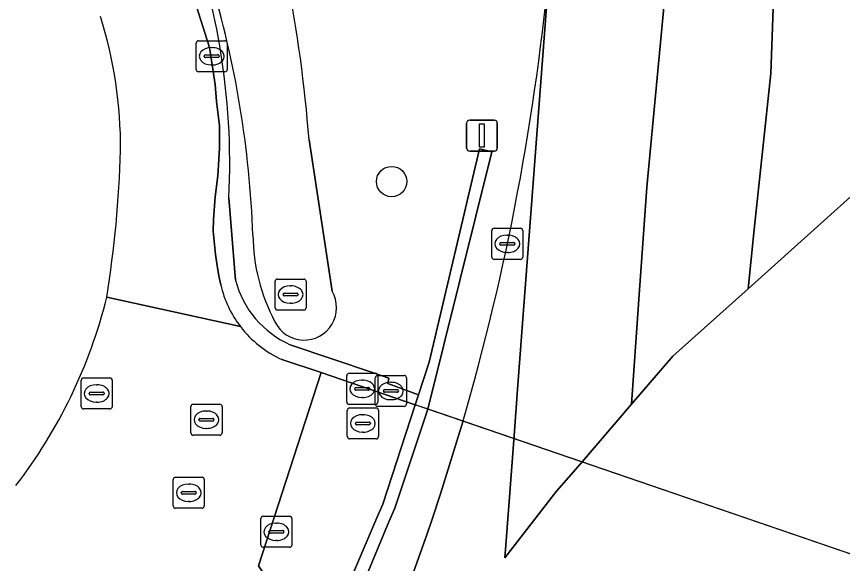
# Model space of a CAD drawing. Extents: x 161477 to 163040, y 383680 to 384871.
# Drawn here: x 162801.91 to 162828.52, y 384247.76 to 384265.38 of the extents above; entities that cross this region are included whole.
import ezdxf

# ---------------------------------------------------------------- set-up
doc = ezdxf.new("R2010")
doc.units = 0
for name, color, linetype in [('IMGEO_Berm_groen', 7, 'Continuous'), ('IMGEO_Berm_halfverhard', 7, 'Continuous'), ('IMGEO_Boom', 7, 'Continuous'), ('IMGEO_Fietspad_gesloten', 7, 'Continuous'), ('IMGEO_Fietspad_open', 7, 'Continuous'), ('IMGEO_Greppel_droge_sloot', 7, 'Continuous'), ('IMGEO_Kolk', 7, 'Continuous'), ('IMGEO_Muur', 7, 'Continuous'), ('IMGEO_Rijbaan_regionaal_gesloten', 7, 'Continuous'), ('IMGEO_Rioolput', 7, 'Continuous'), ('IMGEO_Tunneldeel', 7, 'Continuous'), ('IMGEO_Verkeersregelinstallatiepaal', 7, 'Continuous')]:
    doc.layers.add(name, color=color, linetype=linetype)

msp = doc.modelspace()

# ---------------------------------------------------------------- linework, layer by layer
at = {"layer": 'IMGEO_Berm_groen'}
for points in [[(162811.337, 384261.408), (162812.077, 384256.531)], [(162810.733, 384254.803), (162813.412, 384253.894), (162813.905, 384253.726), (162813.874, 384253.549), (162814.866, 384253.19), (162815.206, 384254.245), (162816.824, 384261.119), (162817.227, 384261.018), (162815.161, 384252.73), (162814.096, 384249.539), (162813.911, 384249.094), (162812.682, 384246.142), (162811.782, 384243.979), (162808.153, 384236.754), (162807.855, 384237.085), (162811.346, 384244.124), (162811.467, 384244.407), (162810.448, 384244.753), (162807.132, 384238.152), (162801.934, 384230.137)], [(162808.753, 384259.534), (162808.967, 384256.88)], [(162813.041, 384243.548), (162813.994, 384245.716), (162814.608, 384247.212), (162815.129, 384248.675), (162815.29, 384249.146), (162815.574, 384250), (162816.287, 384252.316)]]:
    msp.add_lwpolyline(points, dxfattribs=at)
for centre, radius, start, end in [((162786.348, 384260.646), 22.433, 357.1583, 21.9463), ((162741.274, 384274.182), 78.135, 343.74856, 354.91069), ((162777.146, 384257.191), 32.4, 2.0137, 16.8071), ((162766.731, 384257.971), 44.738, 4.4067, 11.1619), ((162791.004, 384261.13), 14.261, 359.716, 17.3274), ((162768.356, 384262.171), 36.926, 350.9001, 358.2742), ((162815.631, 384258.407), 6.105, 180.734, 207.9575), ((162812, 384257.67), 3.134, 194.5916, 246.1551), ((162811.179, 384255.997), 1.044, 205.6638, 30.7331), ((162788.918, 384260.266), 16.379, 322.3678, 346.0999)]:
    msp.add_arc(centre, radius, start, end, dxfattribs=at)
at = {"layer": 'IMGEO_Berm_halfverhard'}
for points in [[(162807.155, 384269.03), (162804.133, 384278.313), (162803.756, 384278.165), (162808.125, 384264.374), (162808.142, 384264.314), (162808.314, 384263.189), (162808.356, 384262.634), (162808.45, 384261.869), (162808.45, 384261.136), (162808.398, 384260.245), (162808.314, 384259.57), (162808.256, 384258.842), (162808.246, 384258.459), (162808.327, 384257.708), (162808.366, 384257.425), (162808.429, 384257.027), (162808.491, 384256.733)], [(162808.967, 384256.88), (162808.753, 384259.534)], [(162810.458, 384254.328), (162811.724, 384253.905), (162814.761, 384252.864), (162814.866, 384253.19), (162813.874, 384253.549), (162813.905, 384253.726), (162813.412, 384253.894), (162810.733, 384254.803)]]:
    msp.add_lwpolyline(points, dxfattribs=at)
for centre, radius, start, end in [((162786.348, 384260.646), 22.433, 357.1583, 21.9463), ((162812, 384257.67), 3.134, 194.5916, 246.1551), ((162811.912, 384257.52), 3.51, 192.9616, 217.4488), ((162811.912, 384257.528), 3.515, 217.5503, 245.5717)]:
    msp.add_arc(centre, radius, start, end, dxfattribs=at)
at = {"layer": 'IMGEO_Boom'}
msp.add_circle((162813.998, 384260.06), 0.489, dxfattribs=at)
at = {"layer": 'IMGEO_Fietspad_gesloten'}
msp.add_lwpolyline([(162834.358, 384245.916), (162834.472, 384246.111), (162834.111, 384246.234), (162833.089, 384246.584), (162814.761, 384252.864), (162813.713, 384249.668), (162813.523, 384249.223), (162812.31, 384246.383), (162832.465, 384239.782), (162833.066, 384242.48), (162833.299, 384243.1)], close=True, dxfattribs=at)
at = {"layer": 'IMGEO_Fietspad_open'}
for points in [[(162808.491, 384256.733), (162808.429, 384257.027), (162808.366, 384257.425), (162808.327, 384257.708), (162808.246, 384258.459), (162808.256, 384258.842), (162808.314, 384259.57), (162808.398, 384260.245), (162808.45, 384261.136), (162808.45, 384261.869), (162808.356, 384262.634), (162808.314, 384263.189), (162808.142, 384264.314), (162808.125, 384264.374), (162803.756, 384278.165), (162799.07, 384292.955), (162782.009, 384346.942)], [(162809.125, 384255.386), (162804.817, 384256.331)], [(162804.817, 384256.331), (162809.125, 384255.386)], [(162810.562, 384246.395), (162809.706, 384247.685), (162811.724, 384253.905), (162810.458, 384254.328)], [(162814.761, 384252.864), (162811.724, 384253.905), (162809.706, 384247.685), (162810.562, 384246.395)], [(162812.003, 384246.484), (162812.31, 384246.383), (162813.523, 384249.223), (162813.713, 384249.668), (162814.761, 384252.864)]]:
    msp.add_lwpolyline(points, dxfattribs=at)
for centre, radius, start, end in [((162791.004, 384261.13), 14.261, 359.716, 17.3274), ((162768.356, 384262.171), 36.926, 350.9001, 358.2742), ((162811.912, 384257.52), 3.51, 192.9616, 217.4488), ((162788.918, 384260.266), 16.379, 322.3678, 346.0999), ((162811.912, 384257.528), 3.515, 217.5503, 245.5717)]:
    msp.add_arc(centre, radius, start, end, dxfattribs=at)
at = {"layer": 'IMGEO_Greppel_droge_sloot'}
msp.add_lwpolyline([(162812.077, 384256.531), (162811.337, 384261.408)], dxfattribs=at)
for centre, radius, start, end in [((162777.146, 384257.191), 32.4, 2.0137, 16.8071), ((162766.731, 384257.971), 44.738, 4.4067, 11.1619), ((162815.631, 384258.407), 6.105, 180.734, 207.9575), ((162811.179, 384255.997), 1.044, 205.6638, 30.7331)]:
    msp.add_arc(centre, radius, start, end, dxfattribs=at)
at = {"layer": 'IMGEO_Kolk'}
for p, q in [((162807.7, 384263.67), (162807.7, 384264.522)), ((162807.775, 384264.596), (162808.627, 384264.596)), ((162808.701, 384264.522), (162808.701, 384263.67)), ((162808.188, 384264.376), (162808.213, 384264.376)), ((162807.959, 384264.09), (162807.959, 384264.102)), ((162808.397, 384264.053), (162807.999, 384264.053)), ((162808.002, 384264.139), (162808.4, 384264.139)), ((162808.443, 384264.102), (162808.443, 384264.09)), ((162808.211, 384263.816), (162808.186, 384263.816)), ((162808.627, 384263.596), (162807.775, 384263.596)), ((162817.224, 384257.628), (162817.224, 384258.48)), ((162817.299, 384258.554), (162818.151, 384258.554)), ((162818.225, 384258.48), (162818.225, 384257.628)), ((162817.712, 384258.334), (162817.737, 384258.334)), ((162817.483, 384258.048), (162817.483, 384258.06)), ((162817.921, 384258.011), (162817.523, 384258.011)), ((162817.526, 384258.097), (162817.924, 384258.097)), ((162817.967, 384258.06), (162817.967, 384258.048)), ((162817.735, 384257.774), (162817.71, 384257.774)), ((162818.151, 384257.554), (162817.299, 384257.554)), ((162810.24, 384255.994), (162810.24, 384256.846)), ((162810.315, 384256.92), (162811.167, 384256.92)), ((162811.241, 384256.846), (162811.241, 384255.994)), ((162810.728, 384256.7), (162810.753, 384256.7)), ((162810.499, 384256.414), (162810.499, 384256.426)), ((162810.937, 384256.377), (162810.539, 384256.377)), ((162810.542, 384256.463), (162810.94, 384256.463)), ((162810.983, 384256.426), (162810.983, 384256.414)), ((162810.751, 384256.14), (162810.726, 384256.14)), ((162811.167, 384255.92), (162810.315, 384255.92)), ((162812.625, 384253.882), (162813.477, 384253.882)), ((162803.994, 384252.807), (162803.994, 384253.659)), ((162804.069, 384253.733), (162804.921, 384253.733)), ((162804.995, 384253.659), (162804.995, 384252.807)), ((162812.55, 384252.956), (162812.55, 384253.808)), ((162813.038, 384253.662), (162813.063, 384253.662)), ((162813.472, 384252.887), (162813.472, 384253.739)), ((162813.547, 384253.813), (162814.399, 384253.813)), ((162813.551, 384253.808), (162813.551, 384252.956)), ((162814.473, 384253.739), (162814.473, 384252.887)), ((162804.482, 384253.513), (162804.507, 384253.513)), ((162812.809, 384253.376), (162812.809, 384253.388)), ((162813.247, 384253.339), (162812.849, 384253.339)), ((162812.852, 384253.425), (162813.25, 384253.425)), ((162813.293, 384253.388), (162813.293, 384253.376)), ((162813.774, 384253.356), (162814.172, 384253.356)), ((162813.96, 384253.593), (162813.985, 384253.593)), ((162804.253, 384253.227), (162804.253, 384253.239)), ((162804.691, 384253.19), (162804.293, 384253.19)), ((162804.296, 384253.276), (162804.694, 384253.276)), ((162804.737, 384253.239), (162804.737, 384253.227)), ((162813.061, 384253.102), (162813.036, 384253.102)), ((162813.731, 384253.307), (162813.731, 384253.319)), ((162814.169, 384253.27), (162813.771, 384253.27)), ((162814.215, 384253.319), (162814.215, 384253.307)), ((162804.505, 384252.953), (162804.48, 384252.953)), ((162807.531, 384251.962), (162807.531, 384252.814)), ((162807.606, 384252.888), (162808.458, 384252.888)), ((162808.532, 384252.814), (162808.532, 384251.962)), ((162813.477, 384252.882), (162812.625, 384252.882)), ((162814.399, 384252.813), (162813.547, 384252.813)), ((162813.983, 384253.033), (162813.958, 384253.033)), ((162804.921, 384252.733), (162804.069, 384252.733)), ((162808.019, 384252.668), (162808.044, 384252.668)), ((162807.79, 384252.382), (162807.79, 384252.394)), ((162808.228, 384252.345), (162807.83, 384252.345)), ((162807.833, 384252.431), (162808.231, 384252.431)), ((162808.274, 384252.394), (162808.274, 384252.382)), ((162808.042, 384252.108), (162808.017, 384252.108)), ((162808.458, 384251.888), (162807.606, 384251.888)), ((162806.961, 384249.609), (162806.961, 384250.461)), ((162807.036, 384250.535), (162807.888, 384250.535)), ((162807.962, 384250.461), (162807.962, 384249.609)), ((162807.449, 384250.315), (162807.474, 384250.315)), ((162807.22, 384250.029), (162807.22, 384250.041)), ((162807.658, 384249.992), (162807.26, 384249.992)), ((162807.263, 384250.078), (162807.661, 384250.078)), ((162807.704, 384250.041), (162807.704, 384250.029)), ((162807.472, 384249.755), (162807.447, 384249.755)), ((162807.888, 384249.535), (162807.036, 384249.535))]:
    msp.add_line(p, q, dxfattribs=at)
for points in [[(162807.7, 384263.67), (162807.7, 384264.522)], [(162807.775, 384264.596), (162808.627, 384264.596)], [(162808.701, 384264.522), (162808.701, 384263.67)], [(162808.627, 384263.596), (162807.775, 384263.596)], [(162817.224, 384257.628), (162817.224, 384258.48)], [(162817.299, 384258.554), (162818.151, 384258.554)], [(162818.225, 384258.48), (162818.225, 384257.628)], [(162818.151, 384257.554), (162817.299, 384257.554)], [(162810.24, 384255.994), (162810.24, 384256.846)], [(162810.315, 384256.92), (162811.167, 384256.92)], [(162811.241, 384256.846), (162811.241, 384255.994)], [(162811.167, 384255.92), (162810.315, 384255.92)], [(162812.625, 384253.882), (162813.477, 384253.882)], [(162803.994, 384252.807), (162803.994, 384253.659)], [(162804.069, 384253.733), (162804.921, 384253.733)], [(162804.995, 384253.659), (162804.995, 384252.807)], [(162812.55, 384252.956), (162812.55, 384253.808)], [(162813.472, 384252.887), (162813.472, 384253.739)], [(162813.547, 384253.813), (162814.399, 384253.813)], [(162813.551, 384253.808), (162813.551, 384252.956)], [(162814.473, 384253.739), (162814.473, 384252.887)], [(162807.531, 384251.962), (162807.531, 384252.814)], [(162807.606, 384252.888), (162808.458, 384252.888)], [(162808.532, 384252.814), (162808.532, 384251.962)], [(162813.477, 384252.882), (162812.625, 384252.882)], [(162814.399, 384252.813), (162813.547, 384252.813)], [(162804.921, 384252.733), (162804.069, 384252.733)], [(162808.458, 384251.888), (162807.606, 384251.888)], [(162806.961, 384249.609), (162806.961, 384250.461)], [(162807.036, 384250.535), (162807.888, 384250.535)], [(162807.962, 384250.461), (162807.962, 384249.609)], [(162807.888, 384249.535), (162807.036, 384249.535)]]:
    msp.add_lwpolyline(points, dxfattribs=at)
for centre, radius, start, end in [((162807.777, 384264.52), 0.0765, 91.552, 178.448), ((162807.777, 384264.52), 0.0765, 91.552, 178.448), ((162808.625, 384264.52), 0.0765, 1.552, 88.448), ((162808.625, 384264.52), 0.0765, 1.552, 88.448), ((162807.999, 384264.099), 0.0403, 85.8775, 175.7526), ((162807.996, 384264.089), 0.0366, 178.938, 274.7102), ((162808.4, 384264.096), 0.043, 264.8664, 352.4533), ((162808.404, 384264.101), 0.0386, 1.7309, 96.639), ((162807.777, 384263.672), 0.0765, 181.552, 268.448), ((162807.777, 384263.672), 0.0765, 181.552, 268.448), ((162808.625, 384263.672), 0.0765, 271.552, 358.448), ((162808.625, 384263.672), 0.0765, 271.552, 358.448), ((162817.301, 384258.478), 0.0765, 91.552, 178.448), ((162817.301, 384258.478), 0.0765, 91.552, 178.448), ((162818.149, 384258.478), 0.0765, 1.552, 88.448), ((162818.149, 384258.478), 0.0765, 1.552, 88.448), ((162817.523, 384258.057), 0.0403, 85.8775, 175.7526), ((162817.52, 384258.047), 0.0366, 178.938, 274.7102), ((162817.924, 384258.054), 0.043, 264.8664, 352.4533), ((162817.928, 384258.059), 0.0386, 1.7309, 96.639), ((162817.301, 384257.63), 0.0765, 181.552, 268.448), ((162817.301, 384257.63), 0.0765, 181.552, 268.448), ((162818.149, 384257.63), 0.0765, 271.552, 358.448), ((162818.149, 384257.63), 0.0765, 271.552, 358.448), ((162810.317, 384256.844), 0.0765, 91.552, 178.448), ((162810.317, 384256.844), 0.0765, 91.552, 178.448), ((162811.165, 384256.844), 0.0765, 1.552, 88.448), ((162811.165, 384256.844), 0.0765, 1.552, 88.448), ((162810.539, 384256.423), 0.0403, 85.8775, 175.7526), ((162810.536, 384256.413), 0.0366, 178.938, 274.7102), ((162810.94, 384256.42), 0.043, 264.8664, 352.4533), ((162810.944, 384256.425), 0.0386, 1.7309, 96.639), ((162810.317, 384255.996), 0.0765, 181.552, 268.448), ((162810.317, 384255.996), 0.0765, 181.552, 268.448), ((162811.165, 384255.996), 0.0765, 271.552, 358.448), ((162811.165, 384255.996), 0.0765, 271.552, 358.448), ((162812.627, 384253.806), 0.0765, 91.552, 178.448), ((162812.627, 384253.806), 0.0765, 91.552, 178.448), ((162813.475, 384253.806), 0.0765, 1.552, 88.448), ((162813.475, 384253.806), 0.0765, 1.552, 88.448), ((162804.071, 384253.657), 0.0765, 91.552, 178.448), ((162804.071, 384253.657), 0.0765, 91.552, 178.448), ((162804.919, 384253.657), 0.0765, 1.552, 88.448), ((162804.919, 384253.657), 0.0765, 1.552, 88.448), ((162813.549, 384253.737), 0.0765, 91.552, 178.448), ((162813.549, 384253.737), 0.0765, 91.552, 178.448), ((162814.397, 384253.737), 0.0765, 1.552, 88.448), ((162814.397, 384253.737), 0.0765, 1.552, 88.448), ((162812.849, 384253.385), 0.0403, 85.8775, 175.7526), ((162812.846, 384253.375), 0.0366, 178.938, 274.7102), ((162813.25, 384253.382), 0.043, 264.8664, 352.4533), ((162813.254, 384253.387), 0.0386, 1.7309, 96.639), ((162813.771, 384253.316), 0.0403, 85.8775, 175.7526), ((162814.176, 384253.318), 0.0386, 1.7309, 96.639), ((162804.293, 384253.236), 0.0403, 85.8775, 175.7526), ((162804.29, 384253.226), 0.0366, 178.938, 274.7102), ((162804.694, 384253.233), 0.043, 264.8664, 352.4533), ((162804.698, 384253.238), 0.0386, 1.7309, 96.639), ((162813.768, 384253.306), 0.0366, 178.938, 274.7102), ((162814.172, 384253.313), 0.043, 264.8664, 352.4533), ((162804.071, 384252.809), 0.0765, 181.552, 268.448), ((162804.071, 384252.809), 0.0765, 181.552, 268.448), ((162804.919, 384252.809), 0.0765, 271.552, 358.448), ((162804.919, 384252.809), 0.0765, 271.552, 358.448), ((162807.608, 384252.812), 0.0765, 91.552, 178.448), ((162807.608, 384252.812), 0.0765, 91.552, 178.448), ((162808.456, 384252.812), 0.0765, 1.552, 88.448), ((162808.456, 384252.812), 0.0765, 1.552, 88.448), ((162812.627, 384252.958), 0.0765, 181.552, 268.448), ((162812.627, 384252.958), 0.0765, 181.552, 268.448), ((162813.549, 384252.889), 0.0765, 181.552, 268.448), ((162813.549, 384252.889), 0.0765, 181.552, 268.448), ((162813.475, 384252.958), 0.0765, 271.552, 358.448), ((162813.475, 384252.958), 0.0765, 271.552, 358.448), ((162814.397, 384252.889), 0.0765, 271.552, 358.448), ((162814.397, 384252.889), 0.0765, 271.552, 358.448), ((162807.83, 384252.391), 0.0403, 85.8775, 175.7526), ((162807.827, 384252.381), 0.0366, 178.938, 274.7102), ((162808.231, 384252.388), 0.043, 264.8664, 352.4533), ((162808.235, 384252.393), 0.0386, 1.7309, 96.639), ((162807.608, 384251.964), 0.0765, 181.552, 268.448), ((162807.608, 384251.964), 0.0765, 181.552, 268.448), ((162808.456, 384251.964), 0.0765, 271.552, 358.448), ((162808.456, 384251.964), 0.0765, 271.552, 358.448), ((162807.038, 384250.459), 0.0765, 91.552, 178.448), ((162807.038, 384250.459), 0.0765, 91.552, 178.448), ((162807.886, 384250.459), 0.0765, 1.552, 88.448), ((162807.886, 384250.459), 0.0765, 1.552, 88.448), ((162807.26, 384250.038), 0.0403, 85.8775, 175.7526), ((162807.257, 384250.028), 0.0366, 178.938, 274.7102), ((162807.661, 384250.035), 0.043, 264.8664, 352.4533), ((162807.665, 384250.04), 0.0386, 1.7309, 96.639), ((162807.038, 384249.611), 0.0765, 181.552, 268.448), ((162807.038, 384249.611), 0.0765, 181.552, 268.448), ((162807.886, 384249.611), 0.0765, 271.552, 358.448), ((162807.886, 384249.611), 0.0765, 271.552, 358.448)]:
    msp.add_arc(centre, radius, start, end, dxfattribs=at)
for centre, major_axis, ratio, start_param, end_param in [((162808.187, 384264.096), (-0.387, 0.002), 0.722429, 4.712389, 7.853982), ((162808.212, 384264.096), (-0.39, 0.002), 0.717154, 1.570796, 4.712389), ((162817.711, 384258.054), (-0.387, 0.002), 0.722429, 4.712389, 7.853982), ((162817.736, 384258.054), (-0.39, 0.002), 0.717154, 1.570796, 4.712389), ((162810.727, 384256.42), (-0.387, 0.002), 0.722429, 4.712389, 7.853982), ((162810.752, 384256.42), (-0.39, 0.002), 0.717154, 1.570796, 4.712389), ((162813.037, 384253.382), (-0.387, 0.002), 0.722429, 4.712389, 7.853982), ((162813.062, 384253.382), (-0.39, 0.002), 0.717154, 1.570796, 4.712389), ((162804.481, 384253.233), (-0.387, 0.002), 0.722429, 4.712389, 7.853982), ((162804.506, 384253.233), (-0.39, 0.002), 0.717154, 1.570796, 4.712389), ((162813.959, 384253.313), (-0.387, 0.002), 0.722429, 4.712389, 7.853982), ((162813.984, 384253.313), (-0.39, 0.002), 0.717154, 1.570796, 4.712389), ((162808.018, 384252.388), (-0.387, 0.002), 0.722429, 4.712389, 7.853982), ((162808.043, 384252.388), (-0.39, 0.002), 0.717154, 1.570796, 4.712389), ((162807.448, 384250.035), (-0.387, 0.002), 0.722429, 4.712389, 7.853982), ((162807.473, 384250.035), (-0.39, 0.002), 0.717154, 1.570796, 4.712389)]:
    msp.add_ellipse(centre, major_axis=major_axis, ratio=ratio, start_param=start_param, end_param=end_param, dxfattribs=at)
at = {"layer": 'IMGEO_Muur'}
msp.add_lwpolyline([(162811.782, 384243.979), (162812.682, 384246.142), (162813.911, 384249.094), (162814.096, 384249.539), (162815.161, 384252.73), (162817.227, 384261.018), (162816.824, 384261.119), (162815.206, 384254.245), (162814.866, 384253.19), (162814.761, 384252.864), (162813.713, 384249.668), (162813.523, 384249.223), (162812.31, 384246.383), (162812.263, 384246.273), (162811.467, 384244.407), (162811.346, 384244.124), (162807.855, 384237.085), (162808.153, 384236.754)], close=True, dxfattribs=at)
at = {"layer": 'IMGEO_Rijbaan_regionaal_gesloten'}
for points in [[(162820.302, 384321.25), (162816.329, 384329.112), (162807.805, 384344.925), (162804.086, 384351.856), (162809.16, 384339.9), (162811.691, 384334.236), (162814.355, 384328.04), (162817.553, 384319.977), (162820.283, 384312.648), (162822.281, 384306.584), (162823.281, 384302.52), (162824.346, 384297.989), (162825.345, 384292.126), (162826.145, 384286.462), (162826.544, 384279.932), (162826.477, 384270.737), (162826.211, 384263.541), (162825.682, 384258.52), (162825.48, 384256.603), (162832.509, 384262.915)], [(162819.101, 384267.251), (162818.065, 384253.508), (162817.931, 384251.733), (162817.676, 384248.345), (162817.645, 384247.936), (162817.903, 384248.268), (162819.314, 384250.083), (162820.079, 384250.971), (162821.728, 384252.884), (162821.953, 384256.115), (162822.215, 384259.875), (162822.881, 384266.938), (162822.747, 384275.733), (162822.747, 384283.995)], [(162822.747, 384283.995), (162822.747, 384275.733), (162822.881, 384266.938), (162822.215, 384259.875), (162821.953, 384256.115), (162821.728, 384252.884), (162823.062, 384254.432), (162825.48, 384256.603), (162825.682, 384258.52), (162826.211, 384263.541), (162826.477, 384270.737), (162826.544, 384279.932)], [(162834.296, 384264.29), (162833.182, 384263.467), (162832.509, 384262.915), (162825.48, 384256.603), (162823.062, 384254.432), (162821.728, 384252.884), (162820.079, 384250.971), (162819.314, 384250.083), (162817.903, 384248.268), (162817.645, 384247.936), (162817.676, 384248.345), (162817.931, 384251.733), (162818.065, 384253.508), (162819.101, 384267.251)], [(162816.287, 384252.316), (162815.574, 384250), (162815.29, 384249.146), (162815.129, 384248.675), (162814.608, 384247.212), (162813.994, 384245.716), (162813.041, 384243.548), (162812.928, 384234.488), (162812.853, 384228.459), (162813.309, 384229.28)]]:
    msp.add_lwpolyline(points, dxfattribs=at)
msp.add_arc((162741.274, 384274.182), 78.135, 343.74856, 354.91069, dxfattribs=at)
at = {"layer": 'IMGEO_Rioolput'}
for p, q in [((162812.57, 384251.843), (162812.57, 384252.695)), ((162812.645, 384252.769), (162813.497, 384252.769)), ((162813.058, 384252.549), (162813.083, 384252.549)), ((162813.571, 384252.695), (162813.571, 384251.843)), ((162812.829, 384252.263), (162812.829, 384252.275)), ((162812.872, 384252.312), (162813.27, 384252.312)), ((162813.313, 384252.275), (162813.313, 384252.263)), ((162813.267, 384252.226), (162812.869, 384252.226)), ((162813.497, 384251.769), (162812.645, 384251.769)), ((162813.081, 384251.989), (162813.056, 384251.989)), ((162809.783, 384248.351), (162809.783, 384249.203)), ((162809.858, 384249.277), (162810.71, 384249.277)), ((162810.784, 384249.203), (162810.784, 384248.351)), ((162810.085, 384248.82), (162810.483, 384248.82)), ((162810.271, 384249.057), (162810.296, 384249.057)), ((162810.042, 384248.771), (162810.042, 384248.783)), ((162810.48, 384248.734), (162810.082, 384248.734)), ((162810.526, 384248.783), (162810.526, 384248.771)), ((162810.71, 384248.277), (162809.858, 384248.277)), ((162810.294, 384248.497), (162810.269, 384248.497))]:
    msp.add_line(p, q, dxfattribs=at)
for points in [[(162812.57, 384251.843), (162812.57, 384252.695)], [(162812.645, 384252.769), (162813.497, 384252.769)], [(162813.571, 384252.695), (162813.571, 384251.843)], [(162813.497, 384251.769), (162812.645, 384251.769)], [(162809.783, 384248.351), (162809.783, 384249.203)], [(162809.858, 384249.277), (162810.71, 384249.277)], [(162810.784, 384249.203), (162810.784, 384248.351)], [(162810.71, 384248.277), (162809.858, 384248.277)]]:
    msp.add_lwpolyline(points, dxfattribs=at)
for centre, radius, start, end in [((162812.647, 384252.693), 0.0765, 91.552, 178.448), ((162812.647, 384252.693), 0.0765, 91.552, 178.448), ((162813.495, 384252.693), 0.0765, 1.552, 88.448), ((162813.495, 384252.693), 0.0765, 1.552, 88.448), ((162812.869, 384252.272), 0.0403, 85.8775, 175.7526), ((162813.274, 384252.274), 0.0386, 1.7309, 96.639), ((162812.866, 384252.262), 0.0366, 178.938, 274.7102), ((162813.27, 384252.269), 0.043, 264.8664, 352.4533), ((162812.647, 384251.845), 0.0765, 181.552, 268.448), ((162812.647, 384251.845), 0.0765, 181.552, 268.448), ((162813.495, 384251.845), 0.0765, 271.552, 358.448), ((162813.495, 384251.845), 0.0765, 271.552, 358.448), ((162809.86, 384249.201), 0.0765, 91.552, 178.448), ((162809.86, 384249.201), 0.0765, 91.552, 178.448), ((162810.708, 384249.201), 0.0765, 1.552, 88.448), ((162810.708, 384249.201), 0.0765, 1.552, 88.448), ((162810.082, 384248.78), 0.0403, 85.8775, 175.7526), ((162810.487, 384248.782), 0.0386, 1.7309, 96.639), ((162810.079, 384248.77), 0.0366, 178.938, 274.7102), ((162810.483, 384248.777), 0.043, 264.8664, 352.4533), ((162809.86, 384248.353), 0.0765, 181.552, 268.448), ((162809.86, 384248.353), 0.0765, 181.552, 268.448), ((162810.708, 384248.353), 0.0765, 271.552, 358.448), ((162810.708, 384248.353), 0.0765, 271.552, 358.448)]:
    msp.add_arc(centre, radius, start, end, dxfattribs=at)
for centre, major_axis, ratio, start_param, end_param in [((162813.057, 384252.269), (-0.387, 0.002), 0.722429, 4.712389, 7.853982), ((162813.082, 384252.269), (-0.39, 0.002), 0.717154, 1.570796, 4.712389), ((162810.27, 384248.777), (-0.387, 0.002), 0.722429, 4.712389, 7.853982), ((162810.295, 384248.777), (-0.39, 0.002), 0.717154, 1.570796, 4.712389)]:
    msp.add_ellipse(centre, major_axis=major_axis, ratio=ratio, start_param=start_param, end_param=end_param, dxfattribs=at)
at = {"layer": 'IMGEO_Tunneldeel'}
msp.add_lwpolyline([(162834.358, 384245.916), (162834.472, 384246.111), (162834.111, 384246.234), (162833.089, 384246.584), (162815.267, 384252.691), (162814.761, 384252.864), (162813.713, 384249.668), (162813.523, 384249.223), (162812.31, 384246.383), (162812.263, 384246.273), (162811.467, 384244.407), (162811.346, 384244.124), (162811.782, 384243.979), (162813.041, 384243.548), (162830.526, 384237.561), (162831.582, 384237.2), (162831.993, 384237.055), (162832.056, 384237.424), (162832.431, 384239.627), (162832.465, 384239.782), (162833.066, 384242.48), (162833.299, 384243.1)], close=True, dxfattribs=at)
at = {"layer": 'IMGEO_Verkeersregelinstallatiepaal'}
for p, q in [((162816.413, 384261.14), (162816.413, 384261.94)), ((162816.413, 384261.94), (162816.413, 384261.14)), ((162816.513, 384262.04), (162817.303, 384262.04)), ((162817.303, 384262.04), (162816.513, 384262.04)), ((162817.403, 384261.94), (162817.403, 384261.14)), ((162817.403, 384261.14), (162817.403, 384261.94)), ((162817.303, 384261.04), (162816.513, 384261.04)), ((162816.513, 384261.04), (162817.303, 384261.04))]:
    msp.add_line(p, q, dxfattribs=at)
msp.add_lwpolyline([(162816.833, 384261.915), (162816.983, 384261.915), (162816.983, 384261.165), (162816.833, 384261.165), (162816.833, 384261.915)], dxfattribs=at)
for centre, start, end in [((162816.513, 384261.94), 90, 180), ((162816.513, 384261.94), 90, 180), ((162817.303, 384261.94), 0, 90), ((162817.303, 384261.94), 360, 90), ((162816.513, 384261.14), 180, 270), ((162816.513, 384261.14), 180, 270), ((162817.303, 384261.14), 270, 0), ((162817.303, 384261.14), 270, 0)]:
    msp.add_arc(centre, 0.1, start, end, dxfattribs=at)

doc.saveas('drawing.dxf')
